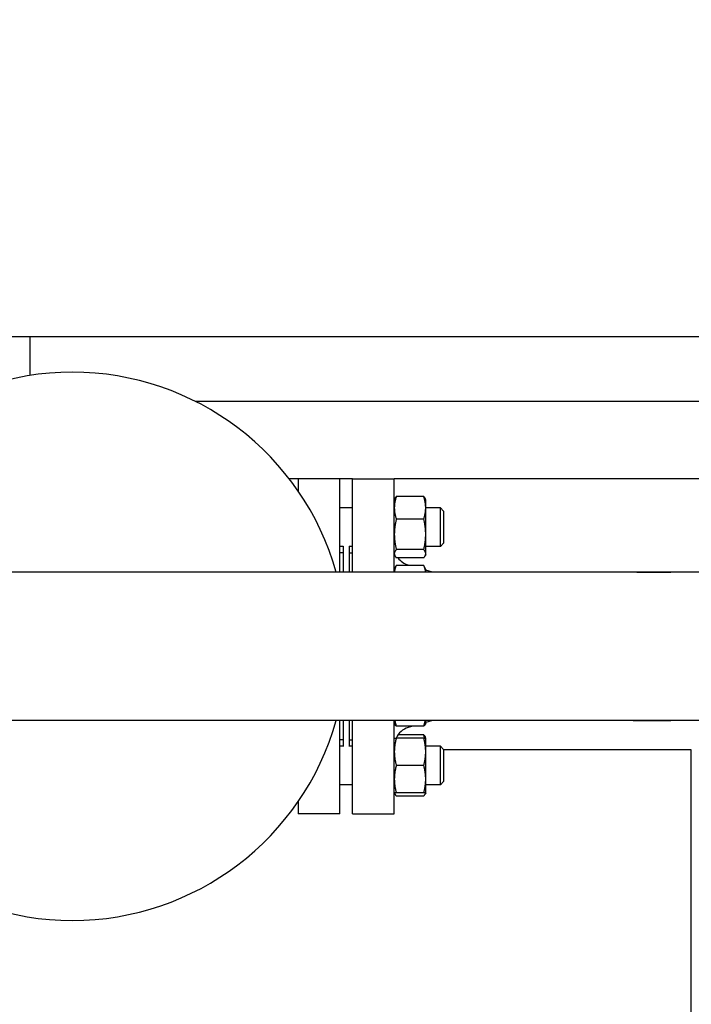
# Model space of a CAD drawing. Header units: inches. Extents: x 18 to 846, y -44 to 561.
# Tile 610 of 642: x 469 to 482, y 511 to 530. Entities that reach past the tile are written whole.
import ezdxf

# ---------------------------------------------------------------- set-up
doc = ezdxf.new("R2010")
doc.units = ezdxf.units.IN
doc.header["$LTSCALE"] = 24
doc.header["$MEASUREMENT"] = 0
doc.layers.add('Dimension (ANSI)', color=7, linetype='Continuous', lineweight=25)
doc.layers.add('Visible (ANSI)', color=7, linetype='Continuous', lineweight=30)
doc.styles.add('Note Text (ANSI)', font='tahoma.ttf')
doc.dimstyles.new('SB Fraction-16 (ANSI)', dxfattribs={"dimscale": 24, "dimtxt": 0.125, "dimasz": 0.098425, "dimexe": 0.125, "dimexo": 0.0625, "dimgap": 0.031496, "dimtad": 0, "dimtih": 1, "dimtoh": 1, "dimdec": 4, "dimrnd": 1e-08, "dimzin": 0, "dimdsep": 46, "dimlunit": 5, "dimtxsty": 'Note Text (ANSI)', "dimcen": 0.09, "dimdle": 0.393701, "dimclrd": 256, "dimclre": 256, "dimclrt": 256, "dimadec": 0, "dimazin": 3, "dimtfac": 0.96, "dimtofl": 0, "dimtmove": 0, "dimatfit": 3, "dimfxl": 1, "dimfrac": 2, "dimtolj": 1, "dimtzin": 12, "dimlwd": -1, "dimlwe": -1, "dimarcsym": 0})

# ---------------------------------------------------------------- blocks, each defined once
blk = doc.blocks.new('*D17')
at = {"layer": 'Defpoints', "color": 0, "transparency": 16777216}
for p in [(534.178, 542.244), (336.178, 524.056), (534.178, 524.056)]:
    blk.add_point(p, dxfattribs=at)
at = {"layer": 'Dimension (ANSI)', "transparency": 16777216}
for p, q in [((336.178, 525.556), (336.178, 545.244)), ((534.178, 525.556), (534.178, 545.244)), ((338.541, 542.244), (431.346, 542.244)), ((531.816, 542.244), (439.011, 542.244))]:
    blk.add_line(p, q, dxfattribs=at)
for points in [[(338.541, 542.638), (338.541, 541.851), (336.178, 542.244)], [(531.816, 542.638), (531.816, 541.851), (534.178, 542.244)]]:
    blk.add_solid(points, dxfattribs=at)
at = {"layer": 'Dimension (ANSI)', "transparency": 16777216, "insert": (432.102, 543.813), "char_height": 3, "attachment_point": 1, "style": 'Note Text (ANSI)'}
blk.add_mtext('\\A1;198', dxfattribs=at)

msp = doc.modelspace()

# ---------------------------------------------------------------- linework, layer by layer
at = {"layer": 'Visible (ANSI)'}
for p, q in [((469.36593, 524.0563), (465.36593, 524.0563)), ((483.36593, 524.0563), (469.36593, 524.0563)), ((469.36593, 523.30806), (469.36593, 524.0563)), ((484.61593, 522.8063), (472.56811, 522.8063)), ((474.56093, 521.3063), (474.38899, 521.3063)), ((474.56093, 521.3063), (474.56093, 521.07072)), ((475.37093, 521.3063), (474.56093, 521.3063)), ((475.61843, 521.3063), (475.37093, 521.3063)), ((475.37093, 519.4938), (475.37093, 521.3063)), ((475.61843, 519.4938), (475.61843, 521.3063)), ((475.61843, 521.3063), (476.42843, 521.3063)), ((483.32443, 521.3063), (476.42843, 521.3063)), ((476.42843, 519.4938), (476.42843, 521.3063)), ((476.42843, 520.897), (476.43716, 520.91573)), ((476.99912, 520.95825), (476.46673, 520.95825)), ((477.03743, 520.897), (477.02869, 520.91573)), ((477.03743, 520.74147), (477.03743, 520.897)), ((475.61843, 520.741), (475.37093, 520.741)), ((477.03743, 520.22857), (477.03743, 520.74147)), ((477.32138, 520.741), (477.03743, 520.741)), ((477.32138, 519.991), (477.32138, 520.741)), ((477.38388, 520.6785), (477.32138, 520.741)), ((477.38388, 520.6785), (477.38388, 520.0535)), ((476.99912, 520.52469), (476.46673, 520.52469)), ((477.03743, 519.85309), (477.03743, 520.22857)), ((477.38388, 520.0535), (477.32138, 519.991)), ((475.43343, 519.991), (475.37093, 519.991)), ((475.43343, 519.8688), (475.37093, 519.8688)), ((475.43343, 519.99587), (475.43343, 519.4938)), ((475.55343, 519.99587), (475.55343, 519.4938)), ((475.61843, 519.991), (475.55343, 519.991)), ((475.55843, 519.4938), (475.55843, 519.8663)), ((475.55843, 519.8663), (475.61843, 519.8663)), ((476.42843, 519.835), (476.43716, 519.81627)), ((476.99912, 519.93244), (476.46673, 519.93244)), ((477.03743, 519.835), (477.02869, 519.81627)), ((477.32138, 519.991), (477.03743, 519.991)), ((477.03743, 519.835), (477.03743, 519.85309)), ((475.55843, 519.7463), (475.55343, 519.7463)), ((476.99912, 519.77375), (476.46673, 519.77375)), ((496.91456, 519.4938), (460.0773, 519.4938)), ((476.42843, 519.54401), (476.46673, 519.62616)), ((476.99912, 519.62616), (476.46673, 519.62616)), ((476.71794, 519.62616), (476.69762, 519.63213)), ((477.03743, 519.54401), (476.99912, 519.62616)), ((477.03743, 519.4938), (477.03743, 519.54401)), ((477.16798, 519.4938), (477.03743, 519.5322)), ((481.1295, 519.4963), (481.78956, 519.4963)), ((481.78956, 519.4938), (481.78956, 519.4963)), ((481.79147, 519.4938), (481.78956, 519.4963)), ((496.91456, 516.6188), (460.0773, 516.6188)), ((475.37093, 514.8063), (475.37093, 516.6188)), ((475.43343, 516.6188), (475.43343, 516.11673)), ((475.55343, 516.6188), (475.55343, 516.11673)), ((475.55843, 516.2463), (475.55843, 516.6188)), ((475.61843, 514.8063), (475.61843, 516.6188)), ((476.42843, 514.8063), (476.42843, 516.6188)), ((477.16798, 516.6188), (477.03743, 516.58041)), ((477.03743, 516.56859), (477.03743, 516.6188)), ((481.1295, 516.6163), (481.78956, 516.6163)), ((481.78956, 516.6163), (481.78956, 516.6188)), ((481.79147, 516.6188), (481.78956, 516.6163)), ((476.42843, 516.56859), (476.43716, 516.54986)), ((476.99912, 516.50734), (476.46673, 516.50734)), ((476.78898, 516.50734), (476.69762, 516.48047)), ((477.03743, 516.56859), (477.02869, 516.54986)), ((475.43343, 516.2438), (475.37093, 516.2438)), ((475.55843, 516.3663), (475.55343, 516.3663)), ((475.55843, 516.2463), (475.61843, 516.2463)), ((476.99912, 516.2776), (476.46673, 516.2776)), ((476.99912, 516.33886), (476.49841, 516.33886)), ((477.03743, 516.2776), (477.02869, 516.29634)), ((477.03743, 516.0121), (477.03743, 516.2776)), ((475.43343, 516.1216), (475.37093, 516.1216)), ((475.61843, 516.1216), (475.55343, 516.1216)), ((477.32138, 516.1216), (477.03743, 516.1216)), ((477.03743, 515.4811), (477.03743, 516.0121)), ((477.32138, 515.3716), (477.32138, 516.1216)), ((477.38388, 516.0591), (477.32138, 516.1216)), ((477.38388, 516.0591), (477.38388, 515.4341)), ((477.38388, 516.0563), (482.17843, 516.0563)), ((482.17843, 516.0563), (482.17843, 464.52505)), ((476.99912, 515.7466), (476.46673, 515.7466)), ((477.03743, 515.2156), (477.03743, 515.4811)), ((475.61843, 515.3716), (475.37093, 515.3716)), ((477.32138, 515.3716), (477.03743, 515.3716)), ((477.38388, 515.4341), (477.32138, 515.3716)), ((476.42843, 515.2156), (476.43716, 515.19687)), ((476.99912, 515.2156), (476.46673, 515.2156)), ((476.99912, 515.15435), (476.46673, 515.15435)), ((477.03743, 515.2156), (477.02869, 515.19687)), ((474.56093, 515.04188), (474.56093, 514.8063)), ((475.37093, 514.8063), (474.56093, 514.8063)), ((475.61843, 514.8063), (476.42843, 514.8063))]:
    msp.add_line(p, q, dxfattribs=at)
for centre, radius, start, end in [((470.18343, 518.0563), 5.315, 15.691698, 164.308302), ((476.80343, 519.9919), 0.375, 215.572456, 253.61155), ((481.1295, 518.4963), 1, 90, 94.052268), ((470.18343, 518.0563), 5.315, 195.691698, 344.308302), ((481.1295, 517.6163), 1, 265.947732, 270), ((476.80343, 516.12071), 0.375, 106.38845, 155.267065)]:
    msp.add_arc(centre, radius, start, end, dxfattribs=at)
for points, weights in [([(476.46673, 520.95825), (476.42843, 520.84208), (476.42843, 520.74147)], [1, 1.0379548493, 1]), ([(476.43716, 520.91573), (476.44654, 520.93583), (476.46673, 520.95825)], [1.01895290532, 1.01965956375, 1]), ([(477.03743, 520.74147), (477.03743, 520.84208), (476.99912, 520.95825)], [1, 1.0379548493, 1]), ([(476.99912, 520.95825), (477.01932, 520.93583), (477.02869, 520.91573)], [1, 1.01965956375, 1.01895290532]), ([(476.42843, 520.74147), (476.42843, 520.64087), (476.46673, 520.52469)], [1, 1.0379548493, 1]), ([(476.99912, 520.52469), (477.03743, 520.64087), (477.03743, 520.74147)], [1, 1.0379548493, 1]), ([(476.46673, 520.52469), (476.42843, 520.366), (476.42843, 520.22857)], [1, 1.0379548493, 1]), ([(477.03743, 520.22857), (477.03743, 520.366), (476.99912, 520.52469)], [1, 1.0379548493, 1]), ([(476.42843, 520.22857), (476.42843, 520.09114), (476.46673, 519.93244)], [1, 1.0379548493, 1]), ([(476.99912, 519.93244), (477.03743, 520.09114), (477.03743, 520.22857)], [1, 1.0379548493, 1]), ([(476.46673, 519.93244), (476.42843, 519.88992), (476.42843, 519.85309)], [1, 1.0379548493, 1]), ([(476.42843, 519.85309), (476.42843, 519.81627), (476.46673, 519.77375)], [1, 1.0379548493, 1]), ([(477.03743, 519.85309), (477.03743, 519.88992), (476.99912, 519.93244)], [1, 1.0379548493, 1]), ([(476.99912, 519.77375), (477.03743, 519.81627), (477.03743, 519.85309)], [1, 1.0379548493, 1]), ([(476.46673, 519.62616), (476.43371, 519.55533), (476.4292, 519.4938)], [1, 1.03255456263, 1.00926384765]), ([(477.03666, 519.4938), (477.03215, 519.55533), (476.99912, 519.62616)], [1.00926384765, 1.03255456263, 1]), ([(476.43798, 516.6188), (476.44739, 516.56602), (476.46673, 516.50734)], [1.0189760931, 1.01881846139, 1]), ([(476.99912, 516.50734), (477.01847, 516.56602), (477.02787, 516.6188)], [1, 1.01881846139, 1.0189760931]), ([(476.46673, 516.50734), (476.44654, 516.52976), (476.43716, 516.54986)], [1, 1.01965956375, 1.01895290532]), ([(477.02869, 516.54986), (477.01932, 516.52976), (476.99912, 516.50734)], [1.01895290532, 1.01965956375, 1]), ([(476.42843, 516.2776), (476.42843, 516.2776), (476.46673, 516.2776)], [1, 1.0379548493, 1]), ([(476.46673, 516.2776), (476.42843, 516.13532), (476.42843, 516.0121)], [1, 1.0379548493, 1]), ([(476.99912, 516.33886), (477.01932, 516.31644), (477.02869, 516.29634)], [1, 1.01965956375, 1.01895290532]), ([(477.01703, 516.2776), (477.00955, 516.30724), (476.99912, 516.33886)], [1.01477953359, 1.01005189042, 1]), ([(476.99912, 516.2776), (477.03743, 516.2776), (477.03743, 516.2776)], [1, 1.0379548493, 1]), ([(477.03743, 516.0121), (477.03743, 516.13532), (476.99912, 516.2776)], [1, 1.0379548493, 1]), ([(476.42843, 516.0121), (476.42843, 515.88888), (476.46673, 515.7466)], [1, 1.0379548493, 1]), ([(476.99912, 515.7466), (477.03743, 515.88888), (477.03743, 516.0121)], [1, 1.0379548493, 1]), ([(476.46673, 515.7466), (476.42843, 515.60432), (476.42843, 515.4811)], [1, 1.0379548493, 1]), ([(477.03743, 515.4811), (477.03743, 515.60432), (476.99912, 515.7466)], [1, 1.0379548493, 1]), ([(476.42843, 515.4811), (476.42843, 515.35788), (476.46673, 515.2156)], [1, 1.0379548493, 1]), ([(476.99912, 515.2156), (477.03743, 515.35788), (477.03743, 515.4811)], [1, 1.0379548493, 1]), ([(476.46673, 515.2156), (476.42843, 515.2156), (476.42843, 515.2156)], [1, 1.0379548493, 1]), ([(476.43057, 515.2156), (476.43728, 515.18704), (476.46673, 515.15435)], [1.01375847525, 1.02892942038, 1]), ([(477.03743, 515.2156), (477.03743, 515.2156), (476.99912, 515.2156)], [1, 1.0379548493, 1]), ([(476.99912, 515.15435), (477.02858, 515.18704), (477.03529, 515.2156)], [1, 1.02892942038, 1.01375847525])]:
    msp.add_rational_spline(points, weights, degree=2, dxfattribs=at)

# ---------------------------------------------------------------- dimensions: what is measured, and where the dimension line sits
at = {"layer": 'Dimension (ANSI)'}
dim = msp.add_linear_dim(base=(534.17843, 542.24426), p1=(336.17843, 524.0563), p2=(534.17843, 524.0563), dimstyle='SB Fraction-16 (ANSI)', override={"dimgap": 0.031496, "dimtih": 0, "dimtoh": 0, "dimdec": 4, "dimtol": 0, "dimlim": 0, "dimtp": 0, "dimtm": 0, "dimtdec": 2, "dimatfit": 1}, dxfattribs=at)
dim.commit()
dim.dimension.update_dxf_attribs({"geometry": '*D17', "text_midpoint": (435.17843, 542.24426), "dimtype": 160})

doc.saveas('drawing.dxf')
